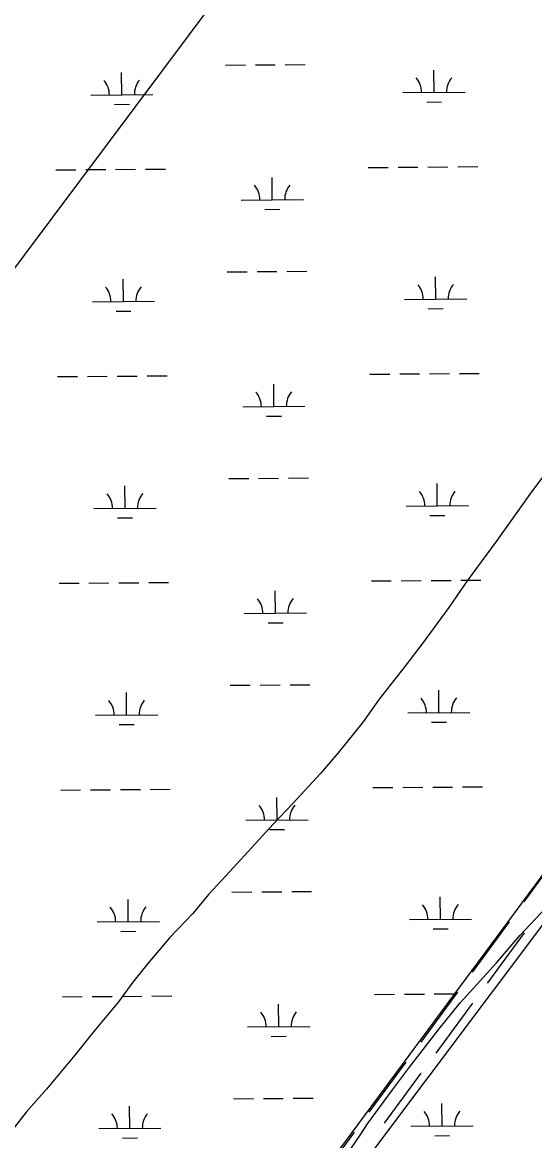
# Model space of a CAD drawing. Extents: x 3540316 to 3578335, y 553172 to 578787.
# Drawn here: x 3566381 to 3567204, y 565259 to 567058 of the extents above; entities that cross this region are included whole.
import ezdxf

# ---------------------------------------------------------------- set-up
doc = ezdxf.new("R2010")
doc.units = 0
for name, color, linetype in [('V-ROAD-CNTR', 7, 'Continuous'), ('V-SITE-VEGE', 7, 'Continuous'), ('V-TOPO-BNDY', 7, 'Continuous'), ('V-WETL-SWMP', 7, 'Continuous')]:
    doc.layers.add(name, color=color, linetype=linetype)

msp = doc.modelspace()

# ---------------------------------------------------------------- linework, layer by layer
at = {"layer": 'V-ROAD-CNTR'}
for points in [[(3567187.5, 565643.3), (3567246.4, 565724.1)], [(3567105, 565530.2), (3567105.3, 565530.6), (3567163.9, 565611)], [(3567129.2, 565512.4), (3567129.5, 565512.9), (3567188.1, 565593.3)], [(3567021.9, 565417.6), (3567081.3, 565498)], [(3567046.1, 565399.8), (3567105.4, 565480.2)], [(3566938.8, 565304.9), (3566998.2, 565385.4)], [(3566963, 565287.1), (3567022.3, 565367.6)], [(3566856.1, 565191.9), (3566913.9, 565271.1), (3566915.1, 565272.7)]]:
    msp.add_lwpolyline(points, dxfattribs=at)
at = {"layer": 'V-SITE-VEGE'}
for p, q in [((3567240.6, 566357.9), (3567199.3, 566303.3)), ((3567199.3, 566303.3), (3567142.8, 566223.1)), ((3567142.8, 566223.1), (3567096.1, 566159.9)), ((3567096.1, 566159.9), (3567066.7, 566117.1)), ((3567066.7, 566117.1), (3567025.4, 566060.4)), ((3567025.4, 566060.4), (3566996, 566021.9)), ((3566996, 566021.9), (3566954.8, 565969.5)), ((3566954.8, 565969.5), (3566928.7, 565933.1)), ((3566928.7, 565933.1), (3566888.5, 565882.9)), ((3566888.5, 565882.9), (3566860.3, 565849.7)), ((3566860.3, 565849.7), (3566815.8, 565801.7)), ((3566815.8, 565801.7), (3566784.4, 565768.5)), ((3566784.4, 565768.5), (3566738.8, 565718.3)), ((3566738.8, 565718.3), (3566708.4, 565685.2)), ((3566708.4, 565685.2), (3566680.2, 565655.3)), ((3566680.2, 565655.3), (3566655.3, 565624.3)), ((3566655.3, 565624.3), (3566618.4, 565585.8)), ((3566618.4, 565585.8), (3566582.6, 565544.2)), ((3566582.6, 565544.2), (3566558.7, 565514.2)), ((3566558.7, 565514.2), (3566535.9, 565482.1)), ((3566535.9, 565482.1), (3566495.7, 565434)), ((3566495.7, 565434), (3566465.3, 565396.6)), ((3566465.3, 565396.6), (3566419.7, 565342)), ((3566419.7, 565342), (3566387.2, 565304.6)), ((3566387.2, 565304.6), (3566341.5, 565246.9))]:
    msp.add_line(p, q, dxfattribs=at)
msp.add_lwpolyline([(3566886.9, 565213.4), (3566923.9, 565268), (3566935.9, 565286.2), (3566976.1, 565340.7), (3567003.2, 565377.1), (3567051, 565439.1), (3567084.7, 565480.8), (3567143.3, 565545), (3567181.3, 565589.9), (3567239.8, 565651.8)], dxfattribs=at)
at = {"layer": 'V-TOPO-BNDY'}
msp.add_line((3574076.3, 576984.9), (3560418.9, 558695.9), dxfattribs=at)
at = {"layer": 'V-WETL-SWMP'}
for p, q in [((3566707.7, 566989.7), (3566739.7, 566989.9)), ((3566755.7, 566990.1), (3566787.7, 566990.3)), ((3566803.7, 566990.4), (3566835.7, 566990.7)), ((3567042.9, 566945.8), (3567042.6, 566981.8)), ((3566541, 566942), (3566540.7, 566978)), ((3566992.9, 566945.5), (3567092.9, 566946.2)), ((3566491, 566941.6), (3566591, 566942.4)), ((3566529.1, 566926.4), (3566553.1, 566926.6)), ((3567031, 566930.3), (3567055, 566930.5)), ((3568132.7, 566924.8), (3566529.5, 564756.9)), ((3566435.1, 566821.1), (3566467.1, 566821.3)), ((3566483.1, 566821.5), (3566515.1, 566821.7)), ((3566531.1, 566821.8), (3566563.1, 566822.1)), ((3566579.1, 566822.2), (3566611.1, 566822.4)), ((3566937, 566825), (3566969, 566825.2)), ((3566985, 566825.3), (3567017, 566825.6)), ((3567033, 566825.7), (3567065, 566825.9)), ((3567081, 566826.1), (3567113, 566826.3)), ((3566782.8, 566773), (3566782.5, 566809)), ((3566732.8, 566772.6), (3566832.8, 566773.4)), ((3566770.9, 566757.5), (3566794.9, 566757.7)), ((3566710.3, 566657), (3566742.3, 566657.3)), ((3566758.3, 566657.4), (3566790.3, 566657.6)), ((3566806.3, 566657.8), (3566838.3, 566658)), ((3566543.6, 566609.3), (3566543.3, 566645.3)), ((3567045.5, 566613.2), (3567045.2, 566649.2)), ((3566493.6, 566608.9), (3566593.6, 566609.7)), ((3566995.5, 566612.8), (3567095.5, 566613.6)), ((3566531.7, 566593.8), (3566555.7, 566594)), ((3567033.6, 566597.7), (3567057.6, 566597.8)), ((3567083.6, 566493.4), (3567115.6, 566493.6)), ((3566437.7, 566488.4), (3566469.7, 566488.7)), ((3566485.7, 566488.8), (3566517.7, 566489)), ((3566533.7, 566489.2), (3566565.7, 566489.4)), ((3566581.7, 566489.5), (3566613.7, 566489.8)), ((3566785.4, 566440.4), (3566785.1, 566476.4)), ((3566939.6, 566492.3), (3566971.6, 566492.5)), ((3566987.6, 566492.7), (3567019.6, 566492.9)), ((3567035.6, 566493), (3567067.6, 566493.3)), ((3566735.4, 566440), (3566835.4, 566440.7)), ((3566773.5, 566424.8), (3566797.5, 566425)), ((3566712.9, 566324.4), (3566744.9, 566324.6)), ((3566760.9, 566324.7), (3566792.9, 566325)), ((3566808.8, 566325.1), (3566840.8, 566325.3)), ((3567048, 566280.5), (3567047.8, 566316.5)), ((3566546.2, 566276.6), (3566545.9, 566312.6)), ((3566998, 566280.1), (3567098, 566280.9)), ((3566496.2, 566276.3), (3566596.2, 566277)), ((3566534.3, 566261.1), (3566558.3, 566261.3)), ((3567036.2, 566265), (3567060.2, 566265.2)), ((3566440.2, 566155.8), (3566472.2, 566156)), ((3566488.2, 566156.1), (3566520.2, 566156.4)), ((3566536.2, 566156.5), (3566568.2, 566156.7)), ((3566584.2, 566156.9), (3566616.2, 566157.1)), ((3566942.1, 566159.6), (3566974.1, 566159.9)), ((3566990.1, 566160), (3567022.1, 566160.2)), ((3567038.1, 566160.4), (3567070.1, 566160.6)), ((3567086.1, 566160.7), (3567118.1, 566161)), ((3566787.9, 566107.7), (3566787.7, 566143.7)), ((3566737.9, 566107.3), (3566837.9, 566108.1)), ((3566776.1, 566092.2), (3566800.1, 566092.4)), ((3566715.4, 565991.7), (3566747.4, 565991.9)), ((3566763.4, 565992.1), (3566795.4, 565992.3)), ((3566811.4, 565992.4), (3566843.4, 565992.7)), ((3566548.7, 565944), (3566548.4, 565980)), ((3567050.6, 565947.8), (3567050.3, 565983.8)), ((3566537.9, 564700.7), (3567488.3, 565967.6)), ((3566498.7, 565943.6), (3566598.7, 565944.4)), ((3567000.6, 565947.5), (3567100.6, 565948.2)), ((3566536.8, 565928.5), (3566560.8, 565928.6)), ((3567038.7, 565932.3), (3567062.7, 565932.5)), ((3567040.7, 565827.7), (3567072.7, 565827.9)), ((3567088.7, 565828.1), (3567120.7, 565828.3)), ((3566442.8, 565823.1), (3566474.8, 565823.3)), ((3566490.8, 565823.5), (3566522.8, 565823.7)), ((3566538.8, 565823.8), (3566570.8, 565824.1)), ((3566586.8, 565824.2), (3566618.8, 565824.4)), ((3566790.5, 565775), (3566790.2, 565811)), ((3566944.7, 565827), (3566976.7, 565827.2)), ((3566992.7, 565827.3), (3567024.7, 565827.6)), ((3566740.5, 565774.6), (3566840.5, 565775.4)), ((3566778.6, 565759.5), (3566802.6, 565759.7)), ((3566718, 565659), (3566750, 565659.3)), ((3566766, 565659.4), (3566798, 565659.6)), ((3566814, 565659.8), (3566846, 565660)), ((3567053.2, 565615.2), (3567052.9, 565651.2)), ((3566551.3, 565611.3), (3566551, 565647.3)), ((3567003.2, 565614.8), (3567103.2, 565615.6)), ((3566501.3, 565610.9), (3566601.3, 565611.7)), ((3566539.4, 565595.8), (3566563.4, 565596)), ((3567041.3, 565599.7), (3567065.3, 565599.8)), ((3566445.4, 565490.4), (3566477.4, 565490.7)), ((3566493.4, 565490.8), (3566525.4, 565491)), ((3566541.4, 565491.2), (3566573.4, 565491.4)), ((3566589.4, 565491.5), (3566621.4, 565491.8)), ((3566947.3, 565494.3), (3566979.3, 565494.5)), ((3566995.3, 565494.7), (3567027.3, 565494.9)), ((3567043.3, 565495), (3567075.3, 565495.3)), ((3566793.1, 565442.4), (3566792.8, 565478.4)), ((3566743.1, 565442), (3566843.1, 565442.7)), ((3566781.2, 565426.8), (3566805.2, 565427)), ((3566720.5, 565326.4), (3566752.5, 565326.6)), ((3566768.5, 565326.7), (3566800.5, 565327)), ((3566816.5, 565327.1), (3566848.5, 565327.4)), ((3566553.8, 565278.6), (3566553.6, 565314.6)), ((3567055.7, 565282.5), (3567055.5, 565318.5)), ((3566503.8, 565278.3), (3566603.8, 565279)), ((3567005.7, 565282.1), (3567105.7, 565282.9)), ((3566542, 565263.1), (3566566, 565263.3)), ((3567043.9, 565267), (3567067.9, 565267.2))]:
    msp.add_line(p, q, dxfattribs=at)
for centre, start, end in [((3566485.8, 566942), 359.6699, 41.2135), ((3566596.3, 566942.9), 139.6699, 181.2135), ((3566987.7, 566945.9), 359.6699, 41.2135), ((3567098.2, 566946.7), 139.6699, 181.2135), ((3566727.6, 566773.1), 359.6699, 41.2135), ((3566838, 566773.9), 139.6699, 181.2135), ((3566488.3, 566609.4), 359.6699, 41.2135), ((3566598.8, 566610.2), 139.6699, 181.2135), ((3566990.2, 566613.2), 359.6699, 41.2135), ((3567100.7, 566614.1), 139.6699, 181.2135), ((3566730.1, 566440.4), 359.6699, 41.2135), ((3566840.6, 566441.3), 139.6699, 181.2135), ((3566490.9, 566276.7), 359.6699, 41.2135), ((3566601.4, 566277.5), 139.6699, 181.2135), ((3566992.8, 566280.6), 359.6699, 41.2135), ((3567103.3, 566281.4), 139.6699, 181.2135), ((3566732.7, 566107.7), 359.6699, 41.2135), ((3566843.2, 566108.6), 139.6699, 181.2135), ((3566493.5, 565944), 359.6699, 41.2135), ((3566604, 565944.9), 139.6699, 181.2135), ((3566995.4, 565947.9), 359.6699, 41.2135), ((3567105.8, 565948.7), 139.6699, 181.2135), ((3566735.3, 565775.1), 359.6699, 41.2135), ((3566845.7, 565775.9), 139.6699, 181.2135), ((3566496, 565611.4), 359.6699, 41.2135), ((3566606.5, 565612.2), 139.6699, 181.2135), ((3566997.9, 565615.2), 359.6699, 41.2135), ((3567108.4, 565616.1), 139.6699, 181.2135), ((3566737.8, 565442.4), 359.6699, 41.2135), ((3566848.3, 565443.3), 139.6699, 181.2135), ((3567111, 565283.4), 139.6699, 181.2135), ((3566498.6, 565278.7), 359.6699, 41.2135), ((3566609.1, 565279.5), 139.6699, 181.2135), ((3567000.5, 565282.6), 359.6699, 41.2135)]:
    msp.add_arc(centre, 35.2, start, end, dxfattribs=at)

doc.saveas('drawing.dxf')
